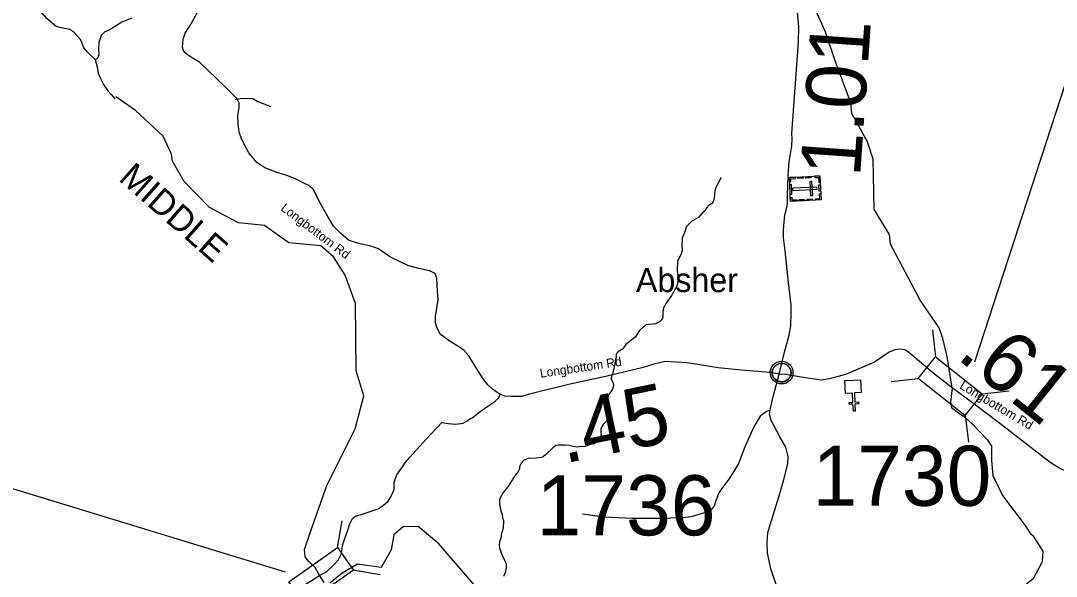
# Model space of a CAD drawing. Extents: x 1248089 to 1457196, y 820910 to 988753.
# Drawn here: x 1372209 to 1380820, y 958101 to 962724 of the extents above; entities that cross this region are included whole.
import ezdxf

# ---------------------------------------------------------------- set-up
doc = ezdxf.new("R2010")
doc.units = 0
for name, color, linetype in [('Exist Civil Demographics Community CELL', 7, 'Continuous'), ('Exist Civil Demographics Community Label', 7, 'Continuous'), ('Exist Cultural Cemetery CELL', 7, 'Continuous'), ('Exist Cultural Church CELL', 7, 'Continuous'), ('Exist Hydrographic Creek Single Shore', 7, 'Continuous'), ('Exist Hydrographic Misc Water Feature', 7, 'Continuous'), ('Exist Hydrographic River Shore', 7, 'Continuous'), ('Exist Hydrographic River Shore Label', 7, 'Continuous'), ('Exist Road Non-System Type 51', 7, 'Continuous'), ('Exist Road Secondary Structure Standard Bridge CELL', 7, 'Continuous'), ('Exist Road Secondary Structure Standard Bridge Number Label', 7, 'Continuous'), ('Exist Road Secondary Type 51 Attributed', 7, 'Continuous'), ('Exist Road Secondary Type 51 Label', 7, 'Continuous'), ('Prop GRAU CAT1 Cell', 7, 'Continuous'), ('Prop Lane Lines', 7, 'Continuous')]:
    doc.layers.add(name, color=color, linetype=linetype)

msp = doc.modelspace()

# ---------------------------------------------------------------- linework, layer by layer
at = {"layer": 'Exist Civil Demographics Community CELL'}
msp.add_lwpolyline([(1378458.6, 959808.3), (1378459.6, 959813.9), (1378461.3, 959820.5), (1378464.3, 959827.7), (1378467.2, 959833.4), (1378470.5, 959839.2), (1378474.3, 959844.3), (1378478.2, 959848.7), (1378482.8, 959853.2), (1378488.4, 959857.8), (1378493.8, 959861.5), (1378498.7, 959864.4), (1378503.7, 959866.8), (1378509.2, 959869.1), (1378514.8, 959870.9), (1378519.2, 959872.1), (1378524, 959872.8), (1378528.1, 959873.5), (1378534.5, 959873.8), (1378538.9, 959873.7), (1378544.6, 959873.4), (1378549.5, 959872.7), (1378554.4, 959871.7), (1378559.4, 959870.3), (1378564.6, 959868.4), (1378571.2, 959865.5), (1378577.5, 959862), (1378582.6, 959858.4), (1378587.7, 959854.4), (1378591, 959851.3), (1378595.2, 959846.9), (1378599, 959842.2), (1378602.1, 959837.6), (1378605.2, 959832.6), (1378607.7, 959827.4), (1378609.7, 959822.4), (1378611.3, 959817.4), (1378612.6, 959812.8), (1378613.7, 959806.8), (1378614.3, 959802.1), (1378614.5, 959796.1), (1378614.4, 959790.3), (1378613.8, 959784.6), (1378612.8, 959779.1), (1378611.2, 959772.9), (1378609.3, 959767.1), (1378607, 959762), (1378603.9, 959756), (1378600.6, 959750.7), (1378597.1, 959746), (1378592.9, 959741.3), (1378587.6, 959736.3), (1378582.6, 959732.2), (1378577.6, 959728.7), (1378573.3, 959726.2), (1378566.5, 959723), (1378559.3, 959720.3), (1378553.4, 959718.8), (1378546.8, 959717.5), (1378542.3, 959717.1), (1378537.8, 959716.8), (1378532.3, 959716.8), (1378528, 959717.2), (1378522.3, 959717.9), (1378516.4, 959719.3), (1378511.8, 959720.6), (1378506.7, 959722.4), (1378502.1, 959724.4), (1378498.2, 959726.7), (1378491.3, 959730.7), (1378485.8, 959735), (1378480.9, 959739.5), (1378476.4, 959744.3), (1378473.2, 959748.3), (1378470.2, 959752.5), (1378466.1, 959759.6), (1378464.4, 959763.1), (1378462.7, 959767.2), (1378460.1, 959775.3), (1378458.6, 959782.4), (1378457.9, 959787.6), (1378457.6, 959793.9), (1378457.5, 959798.6), (1378458.1, 959805)], close=True, dxfattribs=at)
for centre, radius in [((1378536.2, 959795.9), 94.3), ((1378535.9, 959796.2), 76.7)]:
    msp.add_circle(centre, radius, dxfattribs=at)
at = {"layer": 'Exist Cultural Cemetery CELL'}
for points in [[(1378854.4, 961432.1), (1378864.1, 961233.3), (1378609.8, 961220.8), (1378600.1, 961419.7)], [(1378601.7, 961386.7), (1378613.2, 961387.2), (1378612.1, 961409.2), (1378652.5, 961411.2), (1378652, 961422.3), (1378600.1, 961419.8)], [(1378669.9, 961423.1), (1378713.2, 961425.2), (1378713.8, 961413.9), (1378670.5, 961411.8)], [(1378737.1, 961426.4), (1378780.3, 961428.5), (1378780.9, 961417.1), (1378737.6, 961415)], [(1378788.4, 961388), (1378769.8, 961387.1), (1378775.5, 961269.5), (1378794.2, 961270.4)], [(1378811.1, 961430), (1378811.7, 961418.7), (1378843.9, 961420.2), (1378845.8, 961379.7), (1378856.9, 961380.3), (1378854.4, 961432.1)], [(1378614.3, 961362.9), (1378618.5, 961278.1), (1378607.1, 961277.6), (1378603, 961362.3)], [(1378830.4, 961321.8), (1378829.5, 961340.4), (1378627, 961330.6), (1378627.9, 961311.9)], [(1378820.8, 961231.1), (1378820.2, 961242.4), (1378852.4, 961244), (1378850.4, 961284.5), (1378861.5, 961285), (1378864.1, 961233.2)], [(1378858, 961358.1), (1378860.5, 961306.4), (1378849.1, 961305.8), (1378846.6, 961357.6)], [(1378608.2, 961253.9), (1378619.6, 961254.5), (1378620.7, 961232.5), (1378661.1, 961234.5), (1378661.6, 961223.4), (1378609.8, 961220.8)], [(1378681.4, 961235.7), (1378724.7, 961237.8), (1378725.2, 961226.5), (1378682, 961224.3)], [(1378747.3, 961238.9), (1378790.5, 961241), (1378791.1, 961229.6), (1378747.8, 961227.5)]]:
    msp.add_lwpolyline(points, close=True, dxfattribs=at)
at = {"layer": 'Exist Cultural Church CELL'}
msp.add_lwpolyline([(1379197.5, 959629.5), (1379140.6, 959626.5), (1379144.4, 959550.5), (1379176.4, 959552.1), (1379177.2, 959536.1), (1379145.2, 959534.5), (1379148.2, 959474.4), (1379132.2, 959473.6), (1379129.2, 959533.7), (1379097.3, 959532.1), (1379096.5, 959548.1), (1379128.4, 959549.7), (1379124.6, 959625.7), (1379067, 959622.9), (1379061.7, 959729.3), (1379192.2, 959735.8)], close=True, dxfattribs=at)
at = {"layer": 'Exist Hydrographic Creek Single Shore'}
for points in [[(1379110.5, 962039.6), (1378981.9, 962390.6), (1378898.2, 962637.7), (1378783.5, 962889.2), (1378748.8, 963042), (1378748.8, 963200.8), (1378737.4, 963260.7)], [(1372828.3, 962400.2), (1372768, 962459), (1372734.2, 962498.7), (1372707.8, 962566.3), (1372650.4, 962629.6), (1372616.6, 962651.6), (1372546.1, 962666.4), (1372504.9, 962675.2), (1372425.6, 962742.8), (1372372.7, 962804.6), (1372299.7, 962852.2), (1372242.4, 962865.5), (1372160.1, 962892)], [(1373132.1, 962744.9), (1373049.8, 962712.6), (1372945.5, 962646.4), (1372907.6, 962632.5), (1372878.2, 962600.2), (1372859.1, 962542.8), (1372856.2, 962492.8), (1372857.7, 962439.9), (1372845.9, 962406), (1372828.3, 962400.2)], [(1379953, 959670.2), (1379911.1, 959929.4), (1379876.9, 960080.2), (1379846.9, 960167.4), (1379687.2, 960399.1), (1379441, 960863.6), (1379434, 960945.8), (1379344.9, 961090.3)], [(1379953, 959670.2), (1379940.1, 959549.2), (1379949.4, 959505), (1380005.6, 959461.2), (1380058.7, 959423.7), (1380124.3, 959367.4), (1380180.6, 959304.9), (1380246.2, 959239.2), (1380280.6, 959182.9), (1380280.6, 959064.1), (1380293.1, 958939), (1380371.2, 958773.3), (1380561.6, 958522.5), (1380605.3, 958453.7), (1380621, 958444.3), (1380708.5, 958309.9), (1380702.2, 958222.3), (1380627.2, 958078.5), (1380505.4, 957981.5), (1380396, 957828.3), (1380299.1, 957659.5), (1380217.9, 957584.4), (1380116.5, 957505.2)]]:
    msp.add_lwpolyline(points, dxfattribs=at)
at = {"layer": 'Exist Hydrographic Misc Water Feature'}
for points in [[(1379344.9, 961090.3), (1379305, 961155.2), (1379297, 961572.4), (1379250, 961717.7), (1379120.9, 961953.5), (1379110.5, 962039.6)], [(1378032.4, 961419.4), (1377990.5, 961340.5), (1377981.7, 961308.7), (1377976.1, 961244.8), (1377967.5, 961217), (1377955.2, 961203.3), (1377922.6, 961182.1), (1377889.5, 961134.9), (1377884.5, 961132.8), (1377843.4, 961086.4), (1377787.5, 961053.4), (1377744.5, 961010.6), (1377729.4, 960962.9), (1377708.2, 960915.4), (1377706.5, 960845.5), (1377710.2, 960831.3), (1377709.8, 960815.3), (1377701.1, 960783.6), (1377671.5, 960720.3), (1377668.7, 960646.9), (1377676.6, 960581), (1377666.6, 960520.4), (1377620.7, 960437.5), (1377575.2, 960374.6), (1377554.1, 960335.1), (1377549.4, 960303.2), (1377548.4, 960263.2), (1377544.1, 960247.4), (1377533.6, 960231.7), (1377519.4, 960218), (1377486.9, 960200.8), (1377410.8, 960194.7), (1377407.3, 960192.1), (1377354.3, 960145.2), (1377317.5, 960089.7), (1377279.2, 960060.3)], [(1377279.2, 960060.3), (1377240.8, 960030.9), (1377211.8, 959991.7), (1377177.4, 959972.5), (1377160.9, 959948.9), (1377160.2, 959924.9), (1377151.4, 959893.1), (1377146.5, 959853.2), (1377142.3, 959845.3), (1377141.9, 959829.4), (1377128.8, 959781.7), (1377120.4, 959765.9), (1377119.8, 959741.9), (1377135, 959709.5), (1377138.4, 959685.4), (1377125.7, 959653.7), (1377104.9, 959622.3), (1377079.8, 959574.9), (1377071, 959543), (1377070.6, 959527), (1377078.2, 959510.9), (1377081.7, 959486.8), (1377100.7, 959446.3), (1377104.1, 959422.2), (1377091.5, 959400.5), (1377081.4, 959394.7), (1377052.7, 959363.5), (1377033.9, 959331.9), (1377033.1, 959299.9), (1377036.8, 959283.8), (1377032.6, 959275.9), (1377027.8, 959244), (1377011.3, 959224.5), (1376995.1, 959212.9), (1376970.8, 959201.5), (1376962.8, 959201.7), (1376890.2, 959179.4), (1376864.2, 959180.2), (1376842.1, 959176.7), (1376802.2, 959181.7), (1376770.4, 959190.5), (1376738.6, 959193.3), (1376680.5, 959192.7), (1376662.4, 959189.2), (1376636, 959173.8), (1376576.6, 959113.3), (1376552.2, 959095.9), (1376536, 959088.3), (1376495.9, 959083.3), (1376427.8, 959081), (1376393.4, 959065.8), (1376385.2, 959060), (1376366.7, 959036.5), (1376358.3, 959020.7), (1376353.6, 958988.8), (1376345.2, 958973.1), (1376320.3, 958941.7), (1376266.3, 958854.9), (1376216.8, 958792.2), (1376195.8, 958752.7), (1376191.5, 958736.8), (1376190.4, 958696.9), (1376194.2, 958688.8), (1376197.5, 958656.7), (1376212.5, 958616.3), (1376215.9, 958588.2), (1376223.3, 958564), (1376221.7, 958500), (1376204.4, 958444.4), (1376204, 958428.4), (1376191.1, 958388.8), (1376186.2, 958356.9), (1376193.5, 958324.7), (1376201.1, 958308.5), (1376200.9, 958300.5), (1376246.6, 958203.4), (1376245.8, 958171.4), (1376236.9, 958131.6), (1376224.1, 958099.9)]]:
    msp.add_lwpolyline(points, dxfattribs=at)
at = {"layer": 'Exist Hydrographic River Shore'}
for points in [[(1372828.3, 962400.2), (1372845.2, 962341.5), (1372852.6, 962287.1), (1372871.7, 962243), (1372896.7, 962194.4), (1372933.4, 962140), (1372961.3, 962110.6), (1372990.7, 962075.3)], [(1373463.8, 961614.1), (1373392.8, 961763.3), (1373163.8, 961978), (1372999, 962090.1)], [(1374437.9, 960875.5), (1374234.9, 961020.8), (1374018.8, 961041.5), (1373779.9, 961171.1), (1373567.8, 961385.5), (1373471.8, 961554.8), (1373463.8, 961614.1)], [(1374693.8, 958107.1), (1374657.9, 958174.8), (1374603, 958227.4), (1374575.1, 958261.7), (1374568, 958324.7), (1374620.9, 958478.5), (1374753.9, 958856.7), (1374988.8, 959328), (1375061.8, 959602.3), (1374998.9, 959810.4), (1374993.9, 960371.9), (1374906.8, 960606.7), (1374809.8, 960759.7), (1374703.8, 960850.5), (1374437.9, 960875.5)], [(1376101.9, 957889.1), (1375686.9, 958371.7), (1375513.9, 958516.4), (1375388.9, 958512.3), (1375312.9, 958444.9), (1375290, 958321.6), (1375207.5, 958175.1), (1375009.9, 958201.1), (1374882.5, 958126.2), (1374780.1, 958043.7)], [(1374732, 958048.1), (1374693.8, 958107.1)]]:
    msp.add_lwpolyline(points, dxfattribs=at)
at = {"layer": 'Exist Road Non-System Type 51'}
for points in [[(1373988.6, 962067.7), (1374032.6, 962077.3), (1374089.1, 962078.7), (1374138.6, 962075.9), (1374181.3, 962052.5), (1374290, 962009.8)], [(1378440.1, 959483.3), (1378411, 959472.4), (1378358.2, 959432.4), (1378303.7, 959345), (1378225.5, 959164.8), (1378180, 959044.7), (1378141.8, 958977.4), (1378098.2, 958910), (1378029.1, 958819.6), (1378007.3, 958783.2), (1377987.3, 958721.3), (1377974.6, 958683.1), (1377940, 958643.1), (1377916.4, 958634), (1377856.4, 958617.6), (1377783.6, 958595.8), (1377710.9, 958588.5), (1377610.8, 958584.8), (1377534.5, 958581.2), (1377405.3, 958581.2), (1377294.4, 958583), (1377064.3, 958592.4), (1376880.6, 958617.9)]]:
    msp.add_lwpolyline(points, dxfattribs=at)
at = {"layer": 'Exist Road Secondary Structure Standard Bridge CELL'}
for p, q in [((1379789.1, 960152.9), (1379815.1, 959928)), ((1379446.4, 959720.5), (1379671.2, 959746.5)), ((1380202.9, 959619.2), (1380427.8, 959645.2)), ((1380062.3, 959441.8), (1380088.4, 959217)), ((1374843.8, 958339.8), (1374882.5, 958562.9)), ((1374974.1, 958154.7), (1375197.1, 958116))]:
    msp.add_line(p, q, dxfattribs=at)
for points in [[(1379815.1, 959928), (1380203.6, 959620.1), (1380059.8, 959438.6), (1379671.2, 959746.5)], [(1374437.7, 958055.4), (1374843.1, 958340.7), (1374976.4, 958151.3), (1374571, 957866)]]:
    msp.add_lwpolyline(points, close=True, dxfattribs=at)
at = {"layer": 'Exist Road Secondary Structure Standard Bridge Number Label'}
for p, q in [((1380143.1, 959886.4), (1382487.6, 967102.8)), ((1374410.8, 958134.8), (1371163.8, 959126))]:
    msp.add_line(p, q, dxfattribs=at)
at = {"layer": 'Exist Road Secondary Type 51 Attributed'}
for points in [[(1378514.8, 959782.9), (1378559.9, 959965.4), (1378599.9, 960107.3), (1378612.7, 960183.7), (1378616.3, 960296.5), (1378616.3, 960356.5), (1378592.7, 960545.5), (1378565.4, 960809.9), (1378552.7, 960919.1), (1378550.9, 960986.4), (1378561.8, 961108.3), (1378574.3, 961143.9), (1378583.6, 961199.2), (1378583.6, 961271), (1378590.9, 961432.9), (1378598.1, 961549.4), (1378621.8, 961682.2), (1378623.6, 961742.2), (1378621.8, 961786.7), (1378675, 962544.4), (1378680.4, 962673.2), (1378661.3, 962853.3)], [(1376194.6, 959615.2), (1376171.3, 959630.6), (1376132.6, 959657.2), (1376093.9, 959693.5), (1376055.2, 959744.4), (1375997.2, 959836.3), (1375934.3, 959935.6), (1375893.2, 959981.5), (1375844.8, 960015.4), (1375779.5, 960054.1), (1375697.3, 960117.1), (1375668.3, 960175.2), (1375658.6, 960209), (1375658.6, 960262.3), (1375680.4, 960402.7), (1375673.4, 960474.1), (1375668.6, 960578.1), (1375656.5, 960619.3), (1375608.1, 960643.5), (1375518.6, 960662.8), (1375426.8, 960687), (1375284.1, 960755.6), (1375184.1, 960825), (1375119.6, 960849.2), (1375018.1, 960870.2), (1374935.8, 960899.2), (1374868.1, 960957.3), (1374810.1, 961013.8), (1374750.4, 961113.8), (1374693.1, 961217.8), (1374643.1, 961319.5), (1374610.9, 961350.1), (1374564.1, 961372.7), (1374491.6, 961408.2), (1374415.8, 961438.9), (1374338.4, 961461.4), (1374238.4, 961498.6), (1374172.3, 961545.3), (1374106.2, 961626), (1374044.1, 961741.2), (1374026.4, 961796), (1374016.7, 961865.4), (1374015.1, 961934.8), (1374026.4, 961999.3), (1374026.4, 962042.9), (1374005.4, 962076.8), (1373911.9, 962170.4), (1373696.3, 962380.7), (1373635, 962416.2), (1373593.1, 962443.7), (1373575, 962458.6), (1373563.1, 962476.5), (1373555.1, 962503.4), (1373556, 962532.4), (1373560.8, 962571.1), (1373575.3, 962621.1), (1373625.3, 962698.6), (1373681.8, 962800.8)], [(1379953, 959670.2), (1379807.6, 959782.2), (1379594.9, 959963.6), (1379560.4, 959984.9), (1379515.2, 959991.6), (1379478, 959984.9), (1379431.5, 959965), (1379308.7, 959882.6), (1379066.9, 959778.9), (1378932.7, 959742.9), (1378866.2, 959733.6), (1378750.6, 959748.3), (1378567.2, 959780.2), (1378514.8, 959782.9)], [(1378514.8, 959782.9), (1378440.6, 959796.3), (1378201, 959815.7), (1378008.9, 959835.2), (1377749.8, 959878.4), (1377568.5, 959889.2), (1377473.5, 959865.4), (1377385, 959839.5), (1377084.9, 959766), (1376764.3, 959697.3), (1376440.5, 959615.2), (1376369.3, 959597.9), (1376282.9, 959595.7), (1376235.4, 959600.1), (1376194.6, 959615.2)], [(1378531.8, 957909.4), (1378445.4, 958162.1), (1378418.9, 958295.1), (1378414.8, 958386), (1378421.5, 958461.8), (1378441.4, 958528.3), (1378515.6, 958771.1), (1378555.3, 958906.5), (1378588.6, 959036.9), (1378589.9, 959096.7), (1378581.9, 959130), (1378570, 959175.2), (1378522.4, 959262), (1378449.3, 959396.4), (1378436, 959449.6), (1378440.1, 959483.3), (1378442.6, 959498.8), (1378467.9, 959606.5), (1378514.8, 959782.9)], [(1381325.2, 959090.1), (1381304.7, 959073.7), (1381272.8, 959055), (1381197.1, 959025.8), (1381086.1, 958988.5), (1381002.4, 958965.9), (1380958.5, 958959.3), (1380918.6, 958965.9), (1380849.5, 958996.5), (1380768.5, 959048.4), (1380349.4, 959371.9), (1380132.8, 959536.8), (1379953, 959670.2)], [(1374693.8, 958107.1), (1374755.3, 958141.5), (1374810.2, 958194.6), (1374848, 958234.4), (1374872.3, 958284.5), (1374891.3, 958375.5), (1374925.3, 958475.9), (1374946.2, 958538.4), (1374968.9, 958582), (1374991.6, 958601), (1375055.5, 958621), (1375116.1, 958640), (1375182.3, 958662.7), (1375229.7, 958694.9), (1375265.6, 958727.1), (1375286.5, 958763.1), (1375314.9, 958821.9), (1375313, 958884.4), (1375337.6, 958945.1), (1375369.8, 958992.5), (1375420.5, 959063.7), (1375579.5, 959241.9), (1375709.5, 959381.1), (1375766.7, 959372.1), (1375826.9, 959366), (1375887.1, 959375.1), (1375926, 959397.3), (1375945, 959414.3), (1375962, 959420), (1376028.3, 959471.2), (1376153.3, 959558.4), (1376185.5, 959586.8), (1376194.6, 959615.2)], [(1374498.2, 957985.7), (1374693.8, 958107.1)]]:
    msp.add_lwpolyline(points, dxfattribs=at)

# ---------------------------------------------------------------- texts
at = {"layer": 'Exist Civil Demographics Community Label'}
msp.add_text('Absher', height=200, dxfattribs=at).set_placement((1377324.9, 960465.9))
at = {"layer": 'Exist Hydrographic River Shore Label'}
msp.add_text('MIDDLE', height=210, rotation=318.64229, dxfattribs=at).set_placement((1373015.4, 961400.9))
at = {"layer": 'Exist Road Secondary Type 51 Label'}
for rotation, p in [(322.92227, (1374364.8, 961151.1)), (8.44365, (1376531.7, 959752.4)), (329.29667, (1380009.1, 959667.5))]:
    msp.add_text('Longbottom Rd', height=75, rotation=rotation, dxfattribs=at).set_placement(p)
at = {"layer": 'Prop GRAU CAT1 Cell'}
for s, rotation, p in [('1.01', 85.98602, (1379187.9, 961418.1)), ('.61', 321.45921, (1379980.2, 959920.3)), ('.45', 11.71077, (1376727.9, 959038.9))]:
    msp.add_text(s, height=500, rotation=rotation, dxfattribs=at).set_placement(p)
at = {"layer": 'Prop Lane Lines'}
for s, p in [('1730', (1378792.5, 958687.1)), ('1736', (1376498.8, 958441.4))]:
    msp.add_text(s, height=500, dxfattribs=at).set_placement(p)

doc.saveas('drawing.dxf')
